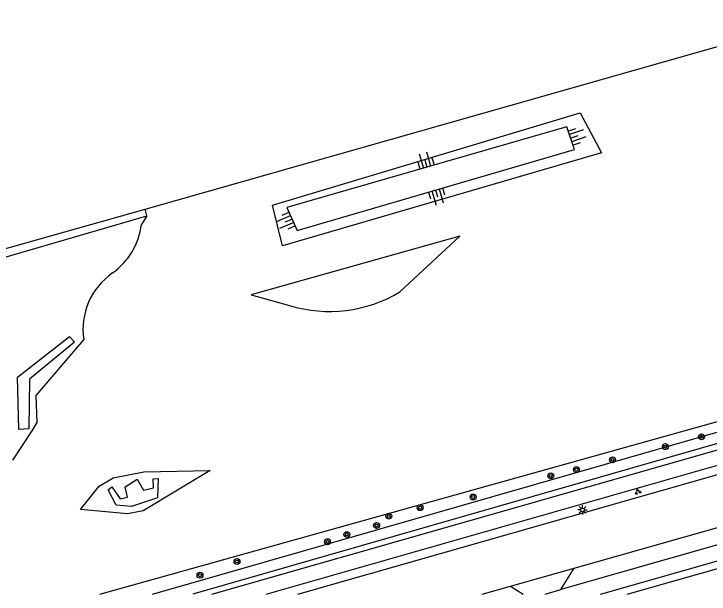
# Model space of a CAD drawing. Extents: x 124000 to 129000, y 395500 to 397503.
# Drawn here: x 127058.7 to 127152.7, y 395500 to 395578.5 of the extents above; entities that cross this region are included whole.
import ezdxf

# ---------------------------------------------------------------- set-up
doc = ezdxf.new("R2010")
doc.units = 0
for name, color, linetype in [('gg-afsc-draadraster', 7, 'Continuous'), ('gg-afsc-faunaraster', 7, 'Continuous'), ('gg-knt-bovenkant onderkant talud', 7, 'Continuous'), ('gg-knt-verharding', 7, 'Continuous'), ('gg-kntw-bovenkant insteek waterloop', 7, 'Continuous'), ('gt-grn-groengrens', 7, 'Continuous'), ('gt-grn-groengrens NZ', 7, 'Continuous'), ('gt-symb-boom', 7, 'Continuous'), ('gt-symb-groenvak', 7, 'Continuous'), ('gt-symb-lichtmast', 7, 'Continuous'), ('gt-symb-talud symbool', 7, 'Continuous')]:
    doc.layers.add(name, color=color, linetype=linetype)

# ---------------------------------------------------------------- blocks, each defined once
blk = doc.blocks.new('gt0-TALUD_1')
at = {"layer": 'gt-symb-talud symbool'}
for p, q in [((-1, -1), (-1, 0)), ((-0.5, -2), (-0.5, 0)), ((0, -1), (0, 0)), ((0.5, -2), (0.5, 0)), ((1, -1), (1, 0))]:
    blk.add_line(p, q, dxfattribs=at)
blk = doc.blocks.new('gt0-BOOM')
at = {"layer": 'gt-symb-boom'}
for radius in [0.4, 0.2]:
    blk.add_circle((0, 0), radius, dxfattribs=at)
blk = doc.blocks.new('gt0-GRVAK')
at = {"layer": 'gt-symb-groenvak'}
for p, q in [((-0.11, 0.189), (-0.228, 0.24)), ((-0.182, 0.153), (0.088, 0.153)), ((-0.091, 0.211), (-0.156, 0.322)), ((-0.047, 0.214), (-0.047, 0.393)), ((-0.004, 0.211), (0.061, 0.322)), ((0.015, 0.189), (0.133, 0.24)), ((0.262, -0.052), (0.197, 0.059)), ((0.305, -0.049), (0.305, 0.13)), ((0.349, -0.052), (0.414, 0.059)), ((-0.245, -0.228), (-0.363, -0.177)), ((-0.318, -0.264), (-0.047, -0.264)), ((-0.226, -0.206), (-0.291, -0.095)), ((-0.183, -0.203), (-0.183, -0.024)), ((-0.139, -0.206), (-0.074, -0.095)), ((-0.12, -0.228), (-0.002, -0.177)), ((0.243, -0.074), (0.125, -0.023)), ((0.17, -0.11), (0.441, -0.11)), ((0.368, -0.074), (0.486, -0.023))]:
    blk.add_line(p, q, dxfattribs=at)
blk = doc.blocks.new('gt0-LMAST')
at = {"layer": 'gt-symb-lichtmast'}
for p, q in [((-0.182, 0.173), (-0.447, 0.438)), ((-0.005, 0.246), (-0.005, 0.621)), ((0.172, 0.173), (0.437, 0.438)), ((-0.255, -0.004), (-0.63, -0.004)), ((-0.182, -0.181), (-0.447, -0.446)), ((-0.005, -0.254), (-0.005, -0.629)), ((0.437, -0.446), (0.172, -0.181)), ((0.245, -0.004), (0.62, -0.004))]:
    blk.add_line(p, q, dxfattribs=at)
blk.add_circle((-0.005, -0.004), 0.25, dxfattribs=at)

msp = doc.modelspace()

# ---------------------------------------------------------------- linework, layer by layer
at = {"layer": 'gg-afsc-draadraster'}
for p, q in [((127076.401, 395552.068), (127169.333, 395578.453)), ((127036.249, 395540.668), (127076.401, 395552.068))]:
    msp.add_line(p, q, dxfattribs=at)
at = {"layer": 'gg-afsc-faunaraster'}
msp.add_line((127070.276, 395500), (127183.515, 395531.675), dxfattribs=at)
at = {"layer": 'gg-knt-bovenkant onderkant talud'}
for points in [[(127094.978, 395547.086), (127093.649, 395552.577), (127135.25, 395565.084), (127138.141, 395559.649), (127094.978, 395547.086)], [(127095.585, 395552.289), (127096.96, 395549.149), (127134.479, 395560.1), (127133.441, 395563.202), (127095.585, 395552.289)]]:
    msp.add_lwpolyline(points, dxfattribs=at)
at = {"layer": 'gg-knt-verharding'}
for p, q in [((127085.438, 395500), (127331.863, 395570.307)), ((127092.784, 395500), (127180.01, 395524.895)), ((127097.082, 395500), (127179.131, 395523.394)), ((127134.423, 395503.523), (127196.464, 395521.137)), ((127197.124, 395518.984), (127132.631, 395500.61)), ((127137.99, 395500), (127197.725, 395517.026)), ((127125.836, 395501.087), (127134.423, 395503.523)), ((127122.003, 395500), (127125.836, 395501.087)), ((127130.492, 395500), (127132.631, 395500.61))]:
    msp.add_line(p, q, dxfattribs=at)
at = {"layer": 'gg-kntw-bovenkant insteek waterloop'}
for points in [[(127077.392, 395500), (127169.454, 395526.425), (127169.642, 395525.064)], [(127169.642, 395525.064), (127169.661, 395524.923), (127082.851, 395500)]]:
    msp.add_lwpolyline(points, dxfattribs=at)
at = {"layer": 'gt-grn-groengrens'}
for p, q in [((127057.643, 395545.622), (127076.662, 395551.148)), ((127076.662, 395551.148), (127075.901, 395549.971)), ((127132.631, 395500.61), (127134.423, 395503.523)), ((127125.836, 395501.087), (127127.51, 395500))]:
    msp.add_line(p, q, dxfattribs=at)
for points in [[(127110.837, 395540.869), (127118.951, 395548.387), (127090.732, 395540.448), (127095.954, 395539.033)], [(127058.542, 395518.115), (127061.143, 395522.055), (127061.792, 395523.194), (127061.669, 395526.843), (127068.101, 395534.399)], [(127060.696, 395522.365), (127059.353, 395522.262), (127059.168, 395529.329), (127066.188, 395534.852), (127066.846, 395534.044), (127060.794, 395529.083), (127060.696, 395522.365)], [(127067.662, 395511.431), (127070.184, 395514.581), (127072.102, 395515.741), (127076.233, 395516.55), (127085.206, 395516.729), (127076.165, 395511.281), (127074.021, 395510.866), (127067.662, 395511.431)], [(127074.581, 395511.823), (127072.474, 395512.008), (127071.419, 395514.11), (127071.889, 395514.485), (127073.016, 395512.877), (127074.016, 395513.093), (127073.69, 395514.515), (127075.317, 395515.548), (127076.183, 395514.05), (127077.526, 395514.354), (127077.51, 395515.599), (127078.189, 395515.628), (127078.081, 395513), (127074.581, 395511.823)]]:
    msp.add_lwpolyline(points, dxfattribs=at)
for centre, radius, start, end in [((127066.426, 395551.17), 9.551, 305.82524, 352.78947), ((127077.325, 395535.761), 9.324, 124.70792, 188.39943), ((127101.359, 395556.46), 18.246, 252.76885, 301.29636)]:
    msp.add_arc(centre, radius, start, end, dxfattribs=at)
at = {"layer": 'gt-grn-groengrens NZ'}
for p, q in [((127076.662, 395551.148), (127076.401, 395552.068)), ((127141.616, 395500), (127198.018, 395516.07))]:
    msp.add_line(p, q, dxfattribs=at)

# ---------------------------------------------------------------- block references
at = {"layer": 'gt-symb-boom'}
for p in [(127151.652, 395521.27), (127146.77, 395519.942), (127139.614, 395518.156), (127131.264, 395515.988), (127134.731, 395516.83), (127120.756, 395513.131), (127113.595, 395511.682), (127109.365, 395510.545), (127107.714, 395509.269), (127103.689, 395508.063), (127101.076, 395507.083), (127088.839, 395504.408), (127083.83, 395502.546)]:
    msp.add_blockref('gt0-BOOM', p, dxfattribs=at)
at = {"layer": 'gt-symb-groenvak'}
msp.add_blockref('gt0-GRVAK', (127143.029, 395513.839), dxfattribs=at)
at = {"layer": 'gt-symb-lichtmast'}
msp.add_blockref('gt0-LMAST', (127135.561, 395511.385), dxfattribs=at)
at = {"layer": 'gt-symb-talud symbool'}
for p, xscale, yscale, rotation in [((127133.96, 395561.651), 0.9995964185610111, 0.9995964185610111, 108.48932632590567), ((127114.513, 395557.746), 1.0001249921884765, 1.0001249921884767, -163.9208276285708), ((127096.273, 395550.719), 0.9999284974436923, 0.9999284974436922, -66.35749834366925)]:
    msp.add_blockref('gt0-TALUD_1', p, dxfattribs=dict(at, xscale=xscale, yscale=yscale, rotation=rotation))
at = {"layer": 'gt-symb-talud symbool', "rotation": 16.260204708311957}
msp.add_blockref('gt0-TALUD_1', (127115.72, 395554.624), dxfattribs=at)

doc.saveas('drawing.dxf')
